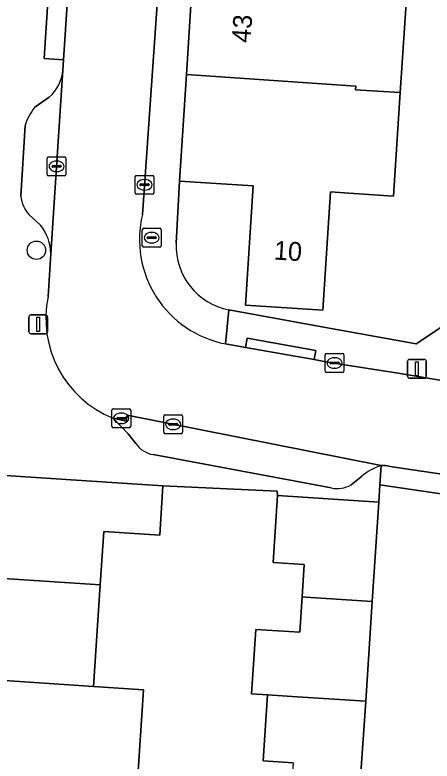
# Model space of a CAD drawing. Extents: x 160349 to 161355, y 381727 to 382854.
# Drawn here: x 160557.19 to 160579.38, y 382098.86 to 382138.52 of the extents above; entities that cross this region are included whole.
import ezdxf

# ---------------------------------------------------------------- set-up
doc = ezdxf.new("R2010")
doc.units = 0
for name, color, linetype in [('IMGEO_Boom', 7, 'Continuous'), ('IMGEO_Brandkraan', 7, 'Continuous'), ('IMGEO_Erf', 7, 'Continuous'), ('IMGEO_Kolk', 7, 'Continuous'), ('IMGEO_Lichtmast', 7, 'Continuous'), ('IMGEO_Muur', 7, 'Continuous'), ('IMGEO_Pand', 7, 'Continuous'), ('IMGEO_Pand_nummerreeks', 7, 'Continuous'), ('IMGEO_Parkeervlak_open', 7, 'Continuous'), ('IMGEO_Rijbaan_lokaal_open', 7, 'Continuous'), ('IMGEO_Rioolput', 7, 'Continuous'), ('IMGEO_Voetpad_open', 7, 'Continuous')]:
    doc.layers.add(name, color=color, linetype=linetype)

msp = doc.modelspace()

# ---------------------------------------------------------------- linework, layer by layer
at = {"layer": 'IMGEO_Boom'}
msp.add_circle((160558.335, 382126.014), 0.489, dxfattribs=at)
at = {"layer": 'IMGEO_Brandkraan'}
for p, q in [((160563.963, 382126.251), (160563.963, 382127.103)), ((160564.038, 382127.177), (160564.89, 382127.177)), ((160564.964, 382127.103), (160564.964, 382126.251)), ((160564.222, 382126.671), (160564.222, 382126.683)), ((160564.66, 382126.634), (160564.262, 382126.634)), ((160564.265, 382126.72), (160564.663, 382126.72)), ((160564.451, 382126.957), (160564.476, 382126.957)), ((160564.706, 382126.683), (160564.706, 382126.671)), ((160564.89, 382126.177), (160564.038, 382126.177)), ((160564.474, 382126.397), (160564.449, 382126.397))]:
    msp.add_line(p, q, dxfattribs=at)
for points in [[(160563.963, 382126.251), (160563.963, 382127.103)], [(160564.038, 382127.177), (160564.89, 382127.177)], [(160564.964, 382127.103), (160564.964, 382126.251)], [(160564.89, 382126.177), (160564.038, 382126.177)]]:
    msp.add_lwpolyline(points, dxfattribs=at)
for centre, radius, start, end in [((160564.04, 382127.101), 0.0765, 91.552, 178.448), ((160564.04, 382127.101), 0.0765, 91.552, 178.448), ((160564.888, 382127.101), 0.0765, 1.552, 88.448), ((160564.888, 382127.101), 0.0765, 1.552, 88.448), ((160564.262, 382126.68), 0.0403, 85.8775, 175.7526), ((160564.259, 382126.67), 0.0366, 178.938, 274.7102), ((160564.663, 382126.677), 0.043, 264.8664, 352.4533), ((160564.667, 382126.682), 0.0386, 1.7309, 96.639), ((160564.04, 382126.253), 0.0765, 181.552, 268.448), ((160564.04, 382126.253), 0.0765, 181.552, 268.448), ((160564.888, 382126.253), 0.0765, 271.552, 358.448), ((160564.888, 382126.253), 0.0765, 271.552, 358.448)]:
    msp.add_arc(centre, radius, start, end, dxfattribs=at)
for centre, major_axis, ratio, start_param, end_param in [((160564.45, 382126.677), (-0.387, 0.002), 0.722429, 4.712389, 7.853982), ((160564.475, 382126.677), (-0.39, 0.002), 0.717154, 1.570796, 4.712389)]:
    msp.add_ellipse(centre, major_axis=major_axis, ratio=ratio, start_param=start_param, end_param=end_param, dxfattribs=at)
at = {"layer": 'IMGEO_Erf'}
for points in [[(160568.569, 382122.842), (160573.515, 382121.941), (160578.527, 382121.03), (160581.333, 382122.907), (160582.402, 382127.792), (160582.535, 382128.546), (160580.406, 382129.299), (160581.583, 382132.623), (160582.76, 382135.947), (160584.69, 382135.264), (160583.966, 382133.22), (160590.553, 382131.785), (160590.846, 382133.127), (160594.012, 382132.435), (160600.536, 382131.009), (160600.516, 382130.917), (160608.795, 382129.105), (160613.766, 382142.911), (160609.234, 382144.53), (160610.394, 382147.778)], [(160578.044, 382139.933), (160577.685, 382134.393), (160577.329, 382128.894), (160574.957, 382129.047), (160573.966, 382129.111), (160573.566, 382122.828), (160569.461, 382123.09), (160569.865, 382129.439), (160565.949, 382129.689), (160565.766, 382126.389)], [(160571.987, 382098.773), (160570.397, 382098.878), (160570.627, 382102.387), (160569.773, 382102.443), (160569.997, 382105.86), (160572.342, 382105.706), (160572.465, 382107.592), (160572.578, 382109.313), (160570.923, 382109.421), (160571.156, 382112.973), (160571.135, 382113.211), (160565.063, 382113.497), (160564.891, 382110.863), (160561.911, 382111.057), (160561.726, 382108.23), (160561.374, 382102.83), (160564.028, 382102.652), (160563.676, 382097.259)]]:
    msp.add_lwpolyline(points, dxfattribs=at)
msp.add_arc((160569.231, 382126.246), 3.468, 177.6367, 258.9981, dxfattribs=at)
at = {"layer": 'IMGEO_Kolk'}
for p, q in [((160558.98, 382130.971), (160559.832, 382130.971)), ((160558.905, 382130.045), (160558.905, 382130.897)), ((160559.393, 382130.751), (160559.418, 382130.751)), ((160559.906, 382130.897), (160559.906, 382130.045)), ((160559.164, 382130.465), (160559.164, 382130.477)), ((160559.602, 382130.428), (160559.204, 382130.428)), ((160559.207, 382130.514), (160559.605, 382130.514)), ((160559.416, 382130.191), (160559.391, 382130.191)), ((160559.648, 382130.477), (160559.648, 382130.465)), ((160559.832, 382129.971), (160558.98, 382129.971)), ((160563.581, 382129.066), (160563.581, 382129.918)), ((160563.656, 382129.992), (160564.508, 382129.992)), ((160564.069, 382129.772), (160564.094, 382129.772)), ((160564.582, 382129.918), (160564.582, 382129.066)), ((160563.84, 382129.486), (160563.84, 382129.498)), ((160564.278, 382129.449), (160563.88, 382129.449)), ((160563.883, 382129.535), (160564.281, 382129.535)), ((160564.324, 382129.498), (160564.324, 382129.486)), ((160564.508, 382128.992), (160563.656, 382128.992)), ((160564.092, 382129.212), (160564.067, 382129.212)), ((160573.689, 382119.594), (160573.689, 382120.446)), ((160573.764, 382120.52), (160574.616, 382120.52)), ((160574.177, 382120.3), (160574.202, 382120.3)), ((160574.69, 382120.446), (160574.69, 382119.594)), ((160573.948, 382120.014), (160573.948, 382120.026)), ((160574.386, 382119.977), (160573.988, 382119.977)), ((160573.991, 382120.063), (160574.389, 382120.063)), ((160574.432, 382120.026), (160574.432, 382120.014)), ((160574.616, 382119.52), (160573.764, 382119.52)), ((160574.2, 382119.74), (160574.175, 382119.74)), ((160565.106, 382116.335), (160565.106, 382117.187)), ((160565.181, 382117.261), (160566.033, 382117.261)), ((160566.107, 382117.187), (160566.107, 382116.335)), ((160565.365, 382116.755), (160565.365, 382116.767)), ((160565.803, 382116.718), (160565.405, 382116.718)), ((160565.408, 382116.804), (160565.806, 382116.804)), ((160565.594, 382117.041), (160565.619, 382117.041)), ((160565.849, 382116.767), (160565.849, 382116.755)), ((160566.033, 382116.261), (160565.181, 382116.261)), ((160565.617, 382116.481), (160565.592, 382116.481))]:
    msp.add_line(p, q, dxfattribs=at)
for points in [[(160558.98, 382130.971), (160559.832, 382130.971)], [(160558.905, 382130.045), (160558.905, 382130.897)], [(160559.906, 382130.897), (160559.906, 382130.045)], [(160559.832, 382129.971), (160558.98, 382129.971)], [(160563.581, 382129.066), (160563.581, 382129.918)], [(160563.656, 382129.992), (160564.508, 382129.992)], [(160564.582, 382129.918), (160564.582, 382129.066)], [(160564.508, 382128.992), (160563.656, 382128.992)], [(160573.689, 382119.594), (160573.689, 382120.446)], [(160573.764, 382120.52), (160574.616, 382120.52)], [(160574.69, 382120.446), (160574.69, 382119.594)], [(160574.616, 382119.52), (160573.764, 382119.52)], [(160565.106, 382116.335), (160565.106, 382117.187)], [(160565.181, 382117.261), (160566.033, 382117.261)], [(160566.107, 382117.187), (160566.107, 382116.335)], [(160566.033, 382116.261), (160565.181, 382116.261)]]:
    msp.add_lwpolyline(points, dxfattribs=at)
for centre, radius, start, end in [((160558.982, 382130.895), 0.0765, 91.552, 178.448), ((160558.982, 382130.895), 0.0765, 91.552, 178.448), ((160559.83, 382130.895), 0.0765, 1.552, 88.448), ((160559.83, 382130.895), 0.0765, 1.552, 88.448), ((160559.204, 382130.474), 0.0403, 85.8775, 175.7526), ((160559.201, 382130.464), 0.0366, 178.938, 274.7102), ((160559.605, 382130.471), 0.043, 264.8664, 352.4533), ((160559.609, 382130.476), 0.0386, 1.7309, 96.639), ((160558.982, 382130.047), 0.0765, 181.552, 268.448), ((160558.982, 382130.047), 0.0765, 181.552, 268.448), ((160559.83, 382130.047), 0.0765, 271.552, 358.448), ((160559.83, 382130.047), 0.0765, 271.552, 358.448), ((160563.658, 382129.916), 0.0765, 91.552, 178.448), ((160563.658, 382129.916), 0.0765, 91.552, 178.448), ((160564.506, 382129.916), 0.0765, 1.552, 88.448), ((160564.506, 382129.916), 0.0765, 1.552, 88.448), ((160563.88, 382129.495), 0.0403, 85.8775, 175.7526), ((160563.877, 382129.485), 0.0366, 178.938, 274.7102), ((160564.281, 382129.492), 0.043, 264.8664, 352.4533), ((160564.285, 382129.497), 0.0386, 1.7309, 96.639), ((160563.658, 382129.068), 0.0765, 181.552, 268.448), ((160563.658, 382129.068), 0.0765, 181.552, 268.448), ((160564.506, 382129.068), 0.0765, 271.552, 358.448), ((160564.506, 382129.068), 0.0765, 271.552, 358.448), ((160573.766, 382120.444), 0.0765, 91.552, 178.448), ((160573.766, 382120.444), 0.0765, 91.552, 178.448), ((160574.614, 382120.444), 0.0765, 1.552, 88.448), ((160574.614, 382120.444), 0.0765, 1.552, 88.448), ((160573.988, 382120.023), 0.0403, 85.8775, 175.7526), ((160573.985, 382120.013), 0.0366, 178.938, 274.7102), ((160574.389, 382120.02), 0.043, 264.8664, 352.4533), ((160574.393, 382120.025), 0.0386, 1.7309, 96.639), ((160573.766, 382119.596), 0.0765, 181.552, 268.448), ((160573.766, 382119.596), 0.0765, 181.552, 268.448), ((160574.614, 382119.596), 0.0765, 271.552, 358.448), ((160574.614, 382119.596), 0.0765, 271.552, 358.448), ((160565.183, 382117.185), 0.0765, 91.552, 178.448), ((160565.183, 382117.185), 0.0765, 91.552, 178.448), ((160566.031, 382117.185), 0.0765, 1.552, 88.448), ((160566.031, 382117.185), 0.0765, 1.552, 88.448), ((160565.405, 382116.764), 0.0403, 85.8775, 175.7526), ((160565.402, 382116.754), 0.0366, 178.938, 274.7102), ((160565.806, 382116.761), 0.043, 264.8664, 352.4533), ((160565.81, 382116.766), 0.0386, 1.7309, 96.639), ((160565.183, 382116.337), 0.0765, 181.552, 268.448), ((160565.183, 382116.337), 0.0765, 181.552, 268.448), ((160566.031, 382116.337), 0.0765, 271.552, 358.448), ((160566.031, 382116.337), 0.0765, 271.552, 358.448)]:
    msp.add_arc(centre, radius, start, end, dxfattribs=at)
for centre, major_axis, ratio, start_param, end_param in [((160559.392, 382130.471), (-0.387, 0.002), 0.722429, 4.712389, 7.853982), ((160559.417, 382130.471), (-0.39, 0.002), 0.717154, 1.570796, 4.712389), ((160564.068, 382129.492), (-0.387, 0.002), 0.722429, 4.712389, 7.853982), ((160564.093, 382129.492), (-0.39, 0.002), 0.717154, 1.570796, 4.712389), ((160574.176, 382120.02), (-0.387, 0.002), 0.722429, 4.712389, 7.853982), ((160574.201, 382120.02), (-0.39, 0.002), 0.717154, 1.570796, 4.712389), ((160565.593, 382116.761), (-0.387, 0.002), 0.722429, 4.712389, 7.853982), ((160565.618, 382116.761), (-0.39, 0.002), 0.717154, 1.570796, 4.712389)]:
    msp.add_ellipse(centre, major_axis=major_axis, ratio=ratio, start_param=start_param, end_param=end_param, dxfattribs=at)
at = {"layer": 'IMGEO_Lichtmast'}
for p, q in [((160557.934, 382121.673), (160557.934, 382122.473)), ((160557.934, 382122.473), (160557.934, 382121.673)), ((160558.034, 382122.573), (160558.824, 382122.573)), ((160558.824, 382122.573), (160558.034, 382122.573)), ((160558.924, 382122.473), (160558.924, 382121.673)), ((160558.924, 382121.673), (160558.924, 382122.473)), ((160558.824, 382121.573), (160558.034, 382121.573)), ((160558.034, 382121.573), (160558.824, 382121.573)), ((160578.073, 382119.312), (160578.073, 382120.112)), ((160578.073, 382120.112), (160578.073, 382119.312)), ((160578.173, 382120.212), (160578.963, 382120.212)), ((160578.963, 382120.212), (160578.173, 382120.212)), ((160579.063, 382120.112), (160579.063, 382119.312)), ((160579.063, 382119.312), (160579.063, 382120.112)), ((160578.963, 382119.212), (160578.173, 382119.212)), ((160578.173, 382119.212), (160578.963, 382119.212))]:
    msp.add_line(p, q, dxfattribs=at)
for points in [[(160558.354, 382122.448), (160558.504, 382122.448), (160558.504, 382121.698), (160558.354, 382121.698), (160558.354, 382122.448)], [(160578.493, 382120.087), (160578.643, 382120.087), (160578.643, 382119.337), (160578.493, 382119.337), (160578.493, 382120.087)]]:
    msp.add_lwpolyline(points, dxfattribs=at)
for centre, start, end in [((160558.034, 382122.473), 90, 180), ((160558.034, 382122.473), 90, 180), ((160558.824, 382122.473), 0, 90), ((160558.824, 382122.473), 360, 90), ((160558.034, 382121.673), 180, 270), ((160558.034, 382121.673), 180, 270), ((160558.824, 382121.673), 270, 0), ((160558.824, 382121.673), 270, 0), ((160578.173, 382120.112), 90, 180), ((160578.173, 382120.112), 90, 180), ((160578.963, 382120.112), 0, 90), ((160578.963, 382120.112), 360, 90), ((160578.173, 382119.312), 180, 270), ((160578.173, 382119.312), 180, 270), ((160578.963, 382119.312), 270, 0), ((160578.963, 382119.312), 270, 0)]:
    msp.add_arc(centre, 0.1, start, end, dxfattribs=at)
at = {"layer": 'IMGEO_Muur'}
msp.add_lwpolyline([(160573.515, 382121.941), (160578.527, 382121.03)], dxfattribs=at)
at = {"layer": 'IMGEO_Pand'}
for points in [[(160566.653, 382140.732), (160566.311, 382135.361), (160575.319, 382134.729), (160575.308, 382134.546), (160577.685, 382134.393), (160578.044, 382139.933)], [(160566.311, 382135.361), (160565.949, 382129.689), (160569.865, 382129.439), (160569.461, 382123.09), (160573.566, 382122.828), (160573.966, 382129.111), (160574.957, 382129.047), (160577.329, 382128.894), (160577.685, 382134.393), (160575.308, 382134.546), (160575.319, 382134.729)], [(160565.063, 382113.497), (160562.083, 382113.691), (160554.776, 382114.169), (160554.755, 382114.17), (160553.148, 382114.275), (160552.792, 382108.822), (160561.726, 382108.23), (160561.911, 382111.057), (160564.891, 382110.863)], [(160576.198, 382107.341), (160576.544, 382112.619), (160571.156, 382112.973), (160570.923, 382109.421), (160572.578, 382109.313), (160572.465, 382107.592), (160572.67, 382107.58)], [(160561.374, 382102.83), (160561.726, 382108.23), (160552.792, 382108.822), (160552.44, 382103.429)], [(160576.198, 382107.341), (160572.67, 382107.58), (160572.465, 382107.592), (160572.342, 382105.706), (160569.997, 382105.86), (160569.773, 382102.443), (160570.627, 382102.387), (160572.207, 382102.283), (160575.851, 382102.044)], [(160561.374, 382102.83), (160552.44, 382103.429), (160552.089, 382098.046), (160561.022, 382097.439), (160563.676, 382097.259), (160564.028, 382102.652)], [(160575.851, 382102.044), (160572.207, 382102.283), (160570.627, 382102.387), (160570.397, 382098.878), (160571.987, 382098.773), (160571.868, 382096.864), (160571.94, 382096.86), (160575.484, 382096.618), (160575.618, 382098.754)]]:
    msp.add_lwpolyline(points, close=True, dxfattribs=at)
at = {"layer": 'IMGEO_Parkeervlak_open'}
for points in [[(160559.102, 382125.821), (160559.743, 382135.586)], [(160559.017, 382134.152), (160558.255, 382133.619)], [(160557.734, 382132.641), (160557.505, 382128.883)], [(160557.923, 382127.905), (160558.558, 382127.346)], [(160576.671, 382114.572), (160563.152, 382117.238), (160563.101, 382116.921), (160562.41, 382117.084), (160563.215, 382116.248), (160563.621, 382115.74)], [(160564.548, 382115.155), (160574.007, 382113.376)], [(160575.074, 382113.541), (160575.607, 382113.973)]]:
    msp.add_lwpolyline(points, dxfattribs=at)
for centre, radius, start, end in [((160557.57, 382135.785), 2.182, 311.5357, 354.7603), ((160560.393, 382131.852), 2.773, 140.4301, 163.4797), ((160559.271, 382129.059), 1.775, 185.7071, 220.5769), ((160556.566, 382125.776), 2.536, 1.0167, 38.2481), ((160564.74, 382116.487), 1.346, 213.7137, 261.7768), ((160577.614, 382111.652), 3.069, 107.9039, 130.8525), ((160574.312, 382114.934), 1.587, 258.9081, 298.673)]:
    msp.add_arc(centre, radius, start, end, dxfattribs=at)
at = {"layer": 'IMGEO_Rijbaan_lokaal_open'}
for points in [[(160563.973, 382127.912), (160565.164, 382144.957), (160565.301, 382146.8), (160565.486, 382149.584), (160566.437, 382164.19), (160567.561, 382181.023), (160567.738, 382183.56), (160562.945, 382183.938), (160560.456, 382146.449), (160560.412, 382145.778), (160559.779, 382136.133), (160559.743, 382135.586), (160559.102, 382125.821), (160558.953, 382123.558)], [(160589.21, 382117.575), (160586.516, 382118.109), (160585.271, 382118.274), (160584.088, 382118.431), (160582.54, 382118.637), (160580.318, 382119.013), (160577.572, 382119.478), (160573.811, 382120.07), (160573.1, 382120.197), (160569.457, 382120.845), (160568.385, 382121.036)], [(160562.41, 382117.084), (160563.101, 382116.921), (160563.152, 382117.238), (160576.671, 382114.572), (160576.897, 382114.576), (160577.258, 382114.506), (160582.43, 382113.733), (160586.145, 382113.154), (160589.005, 382112.481), (160591.369, 382111.972), (160593.301, 382111.46), (160596.436, 382110.567), (160601.548, 382108.97), (160629.655, 382099.104)]]:
    msp.add_lwpolyline(points, dxfattribs=at)
msp.add_lwpolyline([(160582.249, 382110.496), (160582.372, 382112.69), (160576.605, 382113.552), (160576.544, 382112.619), (160576.198, 382107.341), (160575.851, 382102.044), (160575.618, 382098.754), (160575.484, 382096.618), (160575.144, 382091.19), (160575.136, 382091.068), (160578.114, 382090.881), (160581.195, 382090.688), (160581.26, 382091.899), (160581.278, 382092.232)], close=True, dxfattribs=at)
for centre, radius, start, end in [((160569.468, 382126.585), 5.653, 166.4214, 258.9512), ((160564.567, 382122.396), 5.733, 168.3044, 247.8985)]:
    msp.add_arc(centre, radius, start, end, dxfattribs=at)
at = {"layer": 'IMGEO_Rioolput'}
for p, q in [((160562.345, 382116.654), (160562.345, 382117.506)), ((160562.42, 382117.58), (160563.272, 382117.58)), ((160563.346, 382117.506), (160563.346, 382116.654)), ((160562.604, 382117.074), (160562.604, 382117.086)), ((160562.647, 382117.123), (160563.045, 382117.123)), ((160562.833, 382117.36), (160562.858, 382117.36)), ((160563.088, 382117.086), (160563.088, 382117.074)), ((160563.042, 382117.037), (160562.644, 382117.037)), ((160562.856, 382116.8), (160562.831, 382116.8)), ((160563.272, 382116.58), (160562.42, 382116.58))]:
    msp.add_line(p, q, dxfattribs=at)
for points in [[(160562.345, 382116.654), (160562.345, 382117.506)], [(160562.42, 382117.58), (160563.272, 382117.58)], [(160563.346, 382117.506), (160563.346, 382116.654)], [(160563.272, 382116.58), (160562.42, 382116.58)]]:
    msp.add_lwpolyline(points, dxfattribs=at)
for centre, radius, start, end in [((160562.422, 382117.504), 0.0765, 91.552, 178.448), ((160562.422, 382117.504), 0.0765, 91.552, 178.448), ((160563.27, 382117.504), 0.0765, 1.552, 88.448), ((160563.27, 382117.504), 0.0765, 1.552, 88.448), ((160562.644, 382117.083), 0.0403, 85.8775, 175.7526), ((160562.641, 382117.073), 0.0366, 178.938, 274.7102), ((160563.045, 382117.08), 0.043, 264.8664, 352.4533), ((160563.049, 382117.085), 0.0386, 1.7309, 96.639), ((160562.422, 382116.656), 0.0765, 181.552, 268.448), ((160562.422, 382116.656), 0.0765, 181.552, 268.448), ((160563.27, 382116.656), 0.0765, 271.552, 358.448), ((160563.27, 382116.656), 0.0765, 271.552, 358.448)]:
    msp.add_arc(centre, radius, start, end, dxfattribs=at)
for centre, major_axis, ratio, start_param, end_param in [((160562.832, 382117.08), (-0.387, 0.002), 0.722429, 4.712389, 7.853982), ((160562.857, 382117.08), (-0.39, 0.002), 0.717154, 1.570796, 4.712389)]:
    msp.add_ellipse(centre, major_axis=major_axis, ratio=ratio, start_param=start_param, end_param=end_param, dxfattribs=at)
at = {"layer": 'IMGEO_Voetpad_open'}
for points in [[(160565.766, 382126.389), (160565.949, 382129.689), (160566.311, 382135.361), (160566.653, 382140.732), (160566.999, 382146.163), (160569.174, 382145.999), (160570.578, 382167.565), (160570.594, 382167.804), (160570.733, 382169.923), (160572.766, 382200.922)], [(160565.301, 382146.8), (160565.164, 382144.957), (160563.973, 382127.912)], [(160559.743, 382135.586), (160559.779, 382136.133), (160558.741, 382136.201), (160559.374, 382145.846), (160560.412, 382145.778), (160560.456, 382146.449)], [(160556.542, 382138.8), (160556.158, 382134.351), (160556.133, 382134.259), (160555.553, 382126.006), (160554.852, 382116.032), (160554.755, 382114.17), (160554.776, 382114.169), (160562.083, 382113.691), (160565.063, 382113.497), (160571.135, 382113.211), (160571.156, 382112.973), (160576.544, 382112.619), (160576.605, 382113.552), (160576.671, 382114.572)], [(160558.255, 382133.619), (160559.017, 382134.152)], [(160557.505, 382128.883), (160557.734, 382132.641)], [(160558.558, 382127.346), (160557.923, 382127.905)], [(160558.953, 382123.558), (160559.102, 382125.821)], [(160591.442, 382120.694), (160581.333, 382122.907), (160578.527, 382121.03), (160573.515, 382121.941), (160568.569, 382122.842), (160568.385, 382121.036), (160569.457, 382120.845), (160569.544, 382121.338), (160573.187, 382120.689), (160573.1, 382120.197), (160573.811, 382120.07), (160577.572, 382119.478), (160580.318, 382119.013), (160580.394, 382119.507), (160584.164, 382118.925), (160584.088, 382118.431), (160585.271, 382118.274)], [(160568.385, 382121.036), (160568.569, 382122.842)], [(160563.621, 382115.74), (160563.215, 382116.248), (160562.41, 382117.084)], [(160574.007, 382113.376), (160564.548, 382115.155)], [(160575.607, 382113.973), (160575.074, 382113.541)]]:
    msp.add_lwpolyline(points, dxfattribs=at)
for points in [[(160559.779, 382136.133), (160560.412, 382145.778), (160559.374, 382145.846), (160558.741, 382136.201)], [(160569.457, 382120.845), (160573.1, 382120.197), (160573.187, 382120.689), (160569.544, 382121.338)], [(160582.43, 382113.733), (160577.258, 382114.506), (160576.897, 382114.576), (160576.671, 382114.572), (160576.605, 382113.552), (160582.372, 382112.69)]]:
    msp.add_lwpolyline(points, close=True, dxfattribs=at)
for centre, radius, start, end in [((160557.57, 382135.785), 2.182, 311.5357, 354.7603), ((160560.393, 382131.852), 2.773, 140.4301, 163.4797), ((160559.271, 382129.059), 1.775, 185.7071, 220.5769), ((160569.468, 382126.585), 5.653, 166.4214, 258.9512), ((160556.566, 382125.776), 2.536, 1.0167, 38.2481), ((160569.231, 382126.246), 3.468, 177.6367, 258.9981), ((160564.567, 382122.396), 5.733, 168.3044, 247.8985), ((160564.74, 382116.487), 1.346, 213.7137, 261.7768), ((160577.614, 382111.652), 3.069, 107.9039, 130.8525), ((160574.312, 382114.934), 1.587, 258.9081, 298.673)]:
    msp.add_arc(centre, radius, start, end, dxfattribs=at)

# ---------------------------------------------------------------- texts
at = {"layer": 'IMGEO_Pand_nummerreeks'}
for s, rotation, p in [('43', 86.1859, (160569.718, 382137.018)), ('10', 356.3481, (160570.943, 382125.521))]:
    msp.add_text(s, height=1, rotation=rotation, dxfattribs=at).set_placement(p)

doc.saveas('drawing.dxf')
